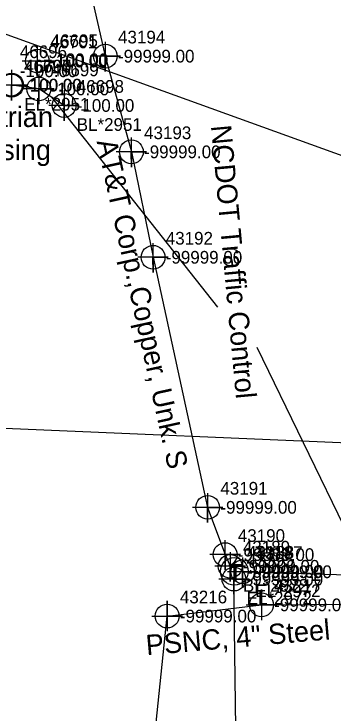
# Model space of a CAD drawing. Extents: x 2083698 to 2094313, y 743246 to 752873.
# Drawn here: x 2092625 to 2092687.9, y 746882.2 to 747019.8 of the extents above; entities that cross this region are included whole.
import ezdxf

# ---------------------------------------------------------------- set-up
doc = ezdxf.new("R2010")
doc.units = 0
for name, color, linetype in [('COGO Default Chain', 7, 'Continuous'), ('COGO Default Curve', 7, 'Continuous'), ('COGO Default Parcel', 7, 'Continuous'), ('Exist Property Iron Pin Leader', 7, 'Continuous'), ('Exist Property Iron Pin Text', 7, 'Continuous'), ('Exist Property Monument Cogo Elevation', 7, 'Continuous'), ('Exist Property Monument Cogo Number', 7, 'Continuous'), ('Exist Property Monument Leader', 7, 'Continuous'), ('Exist Property Monument Text', 7, 'Continuous'), ('Exist Right of Way Line Leader', 7, 'Continuous'), ('Exist Right of Way Line Text', 7, 'Continuous'), ('Exist Structure Minor Pipes RCP 12 Inch', 7, 'Continuous'), ('Exist Utilities Gas UG Line SUE LOS B', 7, 'Continuous'), ('Exist Utilities Gas UG Line SUE LOS B Text', 7, 'Continuous'), ('Exist Utilities Other Located Object CELL', 7, 'Continuous'), ('Exist Utilities Other Located Object Text', 7, 'Continuous'), ('Exist Utilities Power UG Cable SUE LOS B', 7, 'Continuous'), ('Exist Utilities Power UG Cable SUE LOS B Leader', 7, 'Continuous'), ('Exist Utilities Power UG Cable SUE LOS B Text', 7, 'Continuous'), ('Exist Utilities Power UG Cable SUE LOS C', 7, 'Continuous'), ('Exist Utilities Sanitary Sewer UG Line', 7, 'Continuous'), ('Exist Utilities Telephone UG Conduit SUE LOS B', 7, 'Continuous'), ('Exist Utilities Telephone UG Conduit SUE LOS B Text', 7, 'Continuous'), ('Exist Utilities Water UG Line SUE LOS B', 7, 'Continuous'), ('Exist Utilities Water UG Line SUE LOS C', 7, 'Continuous'), ('Old_Level_20', 7, 'Continuous'), ('Scratch_Level_0', 7, 'Continuous'), ('Scratch_Level_2', 7, 'Continuous'), ('Scratch_Level_3', 7, 'Continuous')]:
    doc.layers.add(name, color=color, linetype=linetype)

msp = doc.modelspace()

# ---------------------------------------------------------------- linework, layer by layer
at = {"layer": 'COGO Default Curve'}
for points in [[(2092670.78, 746903.51), (2092676.78, 746903.51), (2092673.78, 746903.51), (2092673.78, 746906.51), (2092673.78, 746900.51)], [(2092652.21, 746901.31), (2092658.21, 746901.31), (2092655.21, 746901.31), (2092655.21, 746904.31), (2092655.21, 746898.31)]]:
    msp.add_lwpolyline(points, dxfattribs=at)
for centre in [(2092673.78, 746903.51), (2092655.21, 746901.31)]:
    msp.add_circle(centre, 2.34, dxfattribs=at)
at = {"layer": 'Exist Property Iron Pin Text'}
for points in [[(2092629.64, 747013.57), (2092629.64, 747007.57), (2092629.64, 747010.57), (2092632.64, 747010.57), (2092626.64, 747010.57)], [(2092624.58, 747008.82), (2092624.58, 747002.82), (2092624.58, 747005.82), (2092627.58, 747005.82), (2092621.58, 747005.82)], [(2092629.93, 747008.07), (2092629.93, 747002.07), (2092629.93, 747005.07), (2092632.93, 747005.07), (2092626.93, 747005.07)], [(2092634.9, 747004.82), (2092634.9, 746998.82), (2092634.9, 747001.82), (2092637.9, 747001.82), (2092631.9, 747001.82)]]:
    msp.add_lwpolyline(points, dxfattribs=at)
for centre in [(2092629.64, 747010.57), (2092624.58, 747005.82), (2092629.93, 747005.07), (2092634.9, 747001.82)]:
    msp.add_circle(centre, 2.34, dxfattribs=at)
at = {"layer": 'Exist Right of Way Line Text'}
for points in [[(2092643, 747014.34), (2092643.03, 747008.53), (2092643.02, 747011.53), (2092646.03, 747011.53), (2092640.03, 747011.53)], [(2092648.13, 746995.51), (2092648.16, 746989.69), (2092648.14, 746992.69), (2092651.16, 746992.69), (2092645.16, 746992.69)], [(2092652.39, 746974.74), (2092652.43, 746968.93), (2092652.41, 746971.93), (2092655.43, 746971.93), (2092649.43, 746971.93)], [(2092663.15, 746925.52), (2092663.18, 746919.71), (2092663.16, 746922.71), (2092666.18, 746922.71), (2092660.18, 746922.71)], [(2092666.58, 746916.22), (2092666.62, 746910.4), (2092666.6, 746913.4), (2092669.62, 746913.4), (2092663.62, 746913.4)], [(2092667.59, 746913.91), (2092667.62, 746908.1), (2092667.61, 746911.1), (2092670.62, 746911.1), (2092664.62, 746911.1)], [(2092670.04, 746912.85), (2092670.07, 746907.03), (2092670.06, 746910.03), (2092673.07, 746910.03), (2092667.07, 746910.03)], [(2092668.33, 746911.4), (2092668.36, 746905.59), (2092668.35, 746908.59), (2092671.36, 746908.59), (2092665.36, 746908.59)]]:
    msp.add_lwpolyline(points, dxfattribs=at)
for centre in [(2092643.03, 747011.53), (2092648.16, 746992.69), (2092652.43, 746971.93), (2092663.18, 746922.71), (2092666.62, 746913.4), (2092667.62, 746911.1), (2092670.07, 746910.03), (2092668.36, 746908.59)]:
    msp.add_circle(centre, 2.34, dxfattribs=at)
at = {"layer": 'Exist Utilities Gas UG Line SUE LOS B'}
msp.add_lwpolyline([(2092645.97, 746825.07), (2092646.73, 746836.67), (2092649.36, 746857.61), (2092650.74, 746865.89), (2092652.65, 746876.57), (2092655.21, 746901.31), (2092673.78, 746903.51), (2092702.58, 746903.7), (2092714.1, 746904.55), (2092717.51, 746904.63), (2092725.81, 746901.09)], dxfattribs=at)
at = {"layer": 'Exist Utilities Other Located Object CELL'}
msp.add_circle((2092624.52, 747005.83), 2.18, dxfattribs=at)
at = {"layer": 'Exist Utilities Power UG Cable SUE LOS B'}
msp.add_lwpolyline([(2092634.9, 747001.82), (2092629.93, 747005.07), (2092624.58, 747005.82)], dxfattribs=at)
at = {"layer": 'Exist Utilities Power UG Cable SUE LOS B Leader'}
for p, q in [((2092632.42, 747003.45), (2092665.13, 746962.09)), ((2092708.96, 746879.82), (2092672.94, 746954.2))]:
    msp.add_line(p, q, dxfattribs=at)
at = {"layer": 'Exist Utilities Power UG Cable SUE LOS C'}
msp.add_lwpolyline([(2091387.72, 747754.05), (2091459.29, 747488.14), (2091734.16, 747369.44), (2092190.29, 747172.26), (2092598.52, 747024.9), (2092972.51, 746889.78), (2093316.78, 746787.16), (2093711.24, 746532.37)], dxfattribs=at)
at = {"layer": 'Exist Utilities Telephone UG Conduit SUE LOS B'}
for points in [[(2092643.03, 747072.83), (2092638.05, 747048.15), (2092636.61, 747039.56), (2092643.03, 747011.53), (2092648.16, 746992.69), (2092652.43, 746971.93), (2092663.18, 746922.71), (2092666.62, 746913.4), (2092667.62, 746911.1)], [(2092670.07, 746910.03), (2092695.5, 746909.31), (2092710.55, 746908.39), (2092752.22, 746905.51), (2092770.68, 746907.79), (2092785.52, 746906.55), (2092818.22, 746904.6), (2092836.94, 746903.62), (2092852.33, 746902.6), (2092881.94, 746900.86), (2092905.92, 746901.37), (2092917.31, 746900.37)], [(2092703.55, 746821.78), (2092697.22, 746824.92), (2092689.72, 746835.35), (2092679.6, 746849.25), (2092668.85, 746869.48), (2092668.36, 746908.59)]]:
    msp.add_lwpolyline(points, dxfattribs=at)
at = {"layer": 'Exist Utilities Water UG Line SUE LOS B'}
msp.add_circle((2092668.42, 746910.1), 2.72, dxfattribs=at)
at = {"layer": 'Exist Utilities Water UG Line SUE LOS C'}
msp.add_lwpolyline([(2091764.15, 747026.13), (2092199.39, 746957.24), (2092552.5, 746941.3), (2092693.91, 746935.26)], dxfattribs=at)

# ---------------------------------------------------------------- texts
at = {"layer": 'COGO Default Chain'}
for p in [(2092676.28, 746902.26), (2092657.71, 746900.06)]:
    msp.add_text('-99999.00', height=2.5, dxfattribs=at).set_placement(p)
at = {"layer": 'COGO Default Parcel'}
msp.add_text('46697', height=2.5, dxfattribs=at).set_placement((2092627.01, 747008.31))
at = {"layer": 'Exist Property Iron Pin Leader'}
for s, p in [('46701', (2092632.14, 747013.07)), ('46700', (2092627.08, 747008.32)), ('46699', (2092632.43, 747007.57)), ('46698', (2092637.4, 747004.32))]:
    msp.add_text(s, height=2.5, dxfattribs=at).set_placement(p)
at = {"layer": 'Exist Property Monument Cogo Elevation'}
for p in [(2092632.27, 747009.57), (2092626.19, 747007.4)]:
    msp.add_text('-100.00', height=2.5, dxfattribs=at).set_placement(p)
at = {"layer": 'Exist Property Monument Cogo Number'}
for s, p in [('46695', (2092632.27, 747013.32)), ('46696', (2092626.19, 747011.15))]:
    msp.add_text(s, height=2.5, dxfattribs=at).set_placement(p)
at = {"layer": 'Exist Property Monument Leader'}
for s, p in [('EL*2951', (2092627.08, 747000.82)), ('BL*2951', (2092637.4, 746996.82))]:
    msp.add_text(s, height=2.5, dxfattribs=at).set_placement(p)
at = {"layer": 'Exist Property Monument Text'}
for p in [(2092632.14, 747009.32), (2092627.08, 747004.57), (2092632.43, 747003.82), (2092637.4, 747000.57)]:
    msp.add_text('-100.00', height=2.5, dxfattribs=at).set_placement(p)
at = {"layer": 'Exist Right of Way Line Leader'}
for s, p in [('43194', (2092645.53, 747014.03)), ('43193', (2092650.66, 746995.19)), ('43192', (2092654.93, 746974.43)), ('43191', (2092665.68, 746925.21)), ('43190', (2092669.12, 746915.9)), ('43189', (2092670.12, 746913.6)), ('43187', (2092672.57, 746912.53)), ('43395', (2092670.86, 746911.09))]:
    msp.add_text(s, height=2.5, dxfattribs=at).set_placement(p)
at = {"layer": 'Exist Structure Minor Pipes RCP 12 Inch'}
msp.add_text('43188', height=2.5, dxfattribs=at).set_placement((2092670.92, 746912.6))
at = {"layer": 'Exist Utilities Gas UG Line SUE LOS B Text'}
msp.add_text('PSNC, 4" Steel', height=4, rotation=4.9642, dxfattribs=at).set_placement((2092651.18, 746893.58))
at = {"layer": 'Exist Utilities Other Located Object Text'}
for s, p in [('Pedestrian', (2092607.16, 746997.58)), ('Crossing', (2092611.22, 746991.08))]:
    msp.add_text(s, height=4, dxfattribs=at).set_placement(p)
at = {"layer": 'Exist Utilities Power UG Cable SUE LOS B Text'}
msp.add_text('NCDOT Traffic Control', height=4, rotation=275.2661, dxfattribs=at).set_placement((2092663.81, 746997.81))
at = {"layer": 'Exist Utilities Sanitary Sewer UG Line'}
msp.add_text('-99999.00', height=2.5, dxfattribs=at).set_placement((2092670.92, 746908.85))
at = {"layer": 'Exist Utilities Telephone UG Conduit SUE LOS B Text'}
msp.add_text('AT&T Corp.,Copper, Unk. S', height=4, rotation=282.3223, dxfattribs=at).set_placement((2092641.3, 746994.75))
at = {"layer": 'Exist Utilities Water UG Line SUE LOS B'}
msp.add_text('T', height=3.5, dxfattribs=at).set_placement((2092667.25, 746908.09))
at = {"layer": 'Old_Level_20'}
for s, p in [('43217', (2092676.28, 746906.01)), ('43216', (2092657.71, 746903.81))]:
    msp.add_text(s, height=2.5, dxfattribs=at).set_placement(p)
at = {"layer": 'Scratch_Level_0'}
msp.add_text('-100.00', height=2.5, dxfattribs=at).set_placement((2092627.01, 747004.56))
at = {"layer": 'Scratch_Level_2'}
for p in [(2092645.53, 747010.28), (2092650.66, 746991.44), (2092654.93, 746970.68), (2092665.68, 746921.46), (2092669.12, 746912.15), (2092670.12, 746909.85), (2092672.57, 746908.78), (2092670.86, 746907.34)]:
    msp.add_text('-99999.00', height=2.5, dxfattribs=at).set_placement(p)
at = {"layer": 'Scratch_Level_3'}
for s, p in [('BL*2972', (2092670.12, 746906.1)), ('EL*2972', (2092672.57, 746905.03)), ('EL*2972', (2092670.86, 746903.59))]:
    msp.add_text(s, height=2.5, dxfattribs=at).set_placement(p)

doc.saveas('drawing.dxf')
